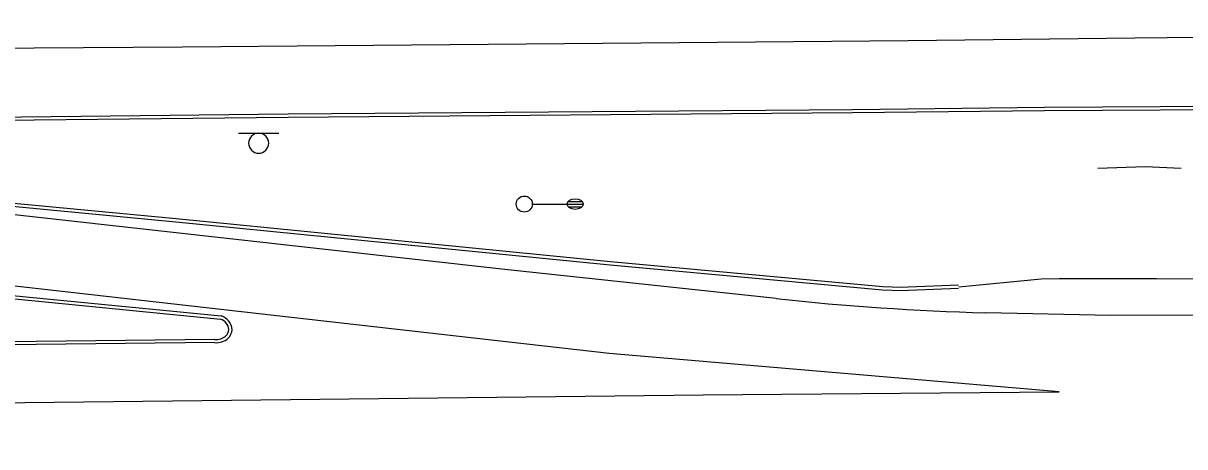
# Model space of a CAD drawing. Extents: x 2145380 to 2156929, y 139568 to 149130.
# Drawn here: x 2148288.5 to 2148505.3, y 143104 to 143183.1 of the extents above; entities that cross this region are included whole.
import ezdxf

# ---------------------------------------------------------------- set-up
doc = ezdxf.new("R2010")
doc.units = 0
for name, color, linetype in [('TOPO_Asphalt', 7, 'Continuous'), ('TOPO_Curb Back', 7, 'Continuous'), ('TOPO_Flowline', 7, 'Continuous'), ('TOPO_Light Pole', 7, 'Continuous'), ('TOPO_Sign', 7, 'Continuous')]:
    doc.layers.add(name, color=color, linetype=linetype)

# ---------------------------------------------------------------- blocks, each defined once
blk = doc.blocks.new('LP')
at = {"layer": 'TOPO_Light Pole'}
blk.add_line((3.81, 0), (20.32, 0), dxfattribs=at)
for points in [[(20.32, 0), (27.94, 0)], [(20.32, 0), (23.5, 0)], [(20.83, 1.27), (27.43, 1.27)], [(20.83, 1.27), (23.5, 1.27)], [(23.71, 1.27), (27.43, 1.27)], [(23.71, 0), (27.94, 0)], [(20.83, -1.27), (27.43, -1.27)], [(20.83, -1.27), (23.5, -1.27)], [(23.71, -1.27), (27.43, -1.27)]]:
    blk.add_lwpolyline(points, dxfattribs=at)
blk.add_circle((0, 0), 3.81, dxfattribs=at)
blk.add_ellipse((24.13, 0), major_axis=(3.81, 0), ratio=0.666667, dxfattribs=at)

msp = doc.modelspace()

# ---------------------------------------------------------------- linework, layer by layer
at = {"layer": 'TOPO_Asphalt'}
for points in [[(2148216.84, 143158.69), (2148184.37, 143167.11), (2148139.58, 143177.42), (2148189.05, 143177.78), (2148318.26, 143178.67), (2148453.68, 143179.86), (2148495.97, 143180.36), (2148592.79, 143181.36), (2148682.71, 143181.88), (2148794.65, 143183.07), (2148863.49, 143182.7), (2148938.54, 143181.62), (2149047.47, 143180.42), (2149160.93, 143178.65), (2149279.68, 143176.62), (2149348.44, 143174.22)], [(2148429.03, 143131.65), (2148378.42, 143137.06), (2148276.27, 143148.49), (2148263.69, 143149.97)], [(2147397.13, 143103.98), (2147411.84, 143104.13), (2147475.57, 143104.86), (2147548.39, 143105.44), (2147590.85, 143105.69), (2147732.6, 143106.91), (2147927.28, 143108.77), (2148080.91, 143110.18), (2148272.32, 143112.06), (2148415.46, 143113.65), (2148481.84, 143114.22), (2148397.92, 143121.39), (2148266.63, 143136.3), (2148211.56, 143145.56)], [(2148463.13, 143133.85), (2148478.5, 143135.31), (2148481.9, 143135.4), (2148500.06, 143135.42), (2148528.7, 143135.25), (2148552.95, 143134.87), (2148582.17, 143135), (2148608.72, 143135.18), (2148643.21, 143135.11), (2148680.2, 143135.25)], [(2148666.19, 143129.75), (2148638.01, 143129.58), (2148605.38, 143129.32), (2148562.94, 143128.96), (2148523.54, 143128.63), (2148491.49, 143128.52), (2148468.16, 143128.98)]]:
    msp.add_lwpolyline(points, dxfattribs=at)
msp.add_arc((2148481.91, 143622.23), 493.42, 263.8479, 268.4023, dxfattribs=at)
at = {"layer": 'TOPO_Curb Back'}
for points in [[(2148216.14, 143164.79), (2148255.01, 143165.23), (2148337.96, 143166.12), (2148443.32, 143166.97), (2148479.15, 143167.4), (2148522.33, 143167.63), (2148552.45, 143168.02), (2148576.27, 143168.24), (2148604.43, 143168.47), (2148636.21, 143168.69), (2148663.32, 143168.82)], [(2148216.16, 143164.19), (2148255.01, 143164.63), (2148337.97, 143165.52), (2148443.33, 143166.37), (2148479.16, 143166.8), (2148522.34, 143167.03), (2148552.46, 143167.42), (2148576.28, 143167.64), (2148604.44, 143167.87), (2148636.21, 143168.09), (2148663.32, 143168.22)], [(2148463.11, 143133.54), (2148453.74, 143133.17), (2148452.46, 143133.13), (2148448.92, 143133.25), (2148398.09, 143137.92), (2148345.93, 143143.06), (2148317.05, 143145.93), (2148270.16, 143150.38), (2148249.21, 143153.47), (2148232.77, 143156.48), (2148218.14, 143160.02), (2148216.35, 143160.76), (2148215, 143161.3)], [(2148463.09, 143134.14), (2148453.72, 143133.77), (2148452.46, 143133.73), (2148448.96, 143133.85), (2148398.15, 143138.52), (2148345.99, 143143.65), (2148317.11, 143146.53), (2148270.23, 143150.97), (2148249.31, 143154.06), (2148232.9, 143157.07), (2148218.32, 143160.59), (2148216.57, 143161.32), (2148215.31, 143161.82)], [(2148258.53, 143134.58), (2148276.19, 143132.65), (2148325.38, 143127.82)], [(2148258.6, 143135.18), (2148276.25, 143133.25), (2148325.51, 143128.41)], [(2148324.29, 143124.03), (2148257.55, 143123.28), (2148197.67, 143122.76), (2148042.86, 143121.3), (2147984.94, 143120.75), (2147881.01, 143119.87), (2147843.59, 143119.66), (2147753, 143118.85), (2147626.43, 143117.57), (2147575.85, 143117.07), (2147534.54, 143116.93), (2147485.82, 143116.51), (2147481.12, 143116.58), (2147434.04, 143115.95), (2147402.82, 143115.35), (2147393.35, 143115.26)], [(2148324.27, 143123.43), (2148257.55, 143122.68), (2148197.68, 143122.16), (2148042.87, 143120.7), (2147984.95, 143120.15), (2147881.02, 143119.27), (2147843.6, 143119.06), (2147753.01, 143118.25), (2147626.44, 143116.97), (2147575.86, 143116.47), (2147534.54, 143116.33), (2147485.82, 143115.91), (2147481.12, 143115.98), (2147434.05, 143115.35), (2147402.82, 143114.75), (2147393.55, 143114.67)]]:
    msp.add_lwpolyline(points, dxfattribs=at)
for centre, radius, start, end in [((2148324.61, 143125.63), 2.92, 4.1614, 72.1164), ((2148324.61, 143125.63), 2.32, 5.4674, 70.6096), ((2148324.79, 143126.12), 2.15, 317.6547, 352.7731), ((2148324.79, 143126.12), 2.75, 316.8137, 354.1668), ((2148324.56, 143126.83), 3.41, 265.0654, 310.7014), ((2148324.56, 143126.83), 2.81, 264.4986, 310.0369)]:
    msp.add_arc(centre, radius, start, end, dxfattribs=at)
at = {"layer": 'TOPO_Flowline'}
msp.add_lwpolyline([(2148489.11, 143156.02), (2148497.92, 143156.34), (2148504.62, 143155.98)], dxfattribs=at)
at = {"layer": 'TOPO_Sign'}
for points in [[(2148328.73, 143162.53), (2148336.22, 143162.53)], [(2148330.61, 143160.66), (2148330.61, 143160.66)], [(2148332.48, 143162.53), (2148332.48, 143162.53)], [(2148334.35, 143160.66), (2148334.35, 143160.66)], [(2148332.48, 143158.79), (2148332.48, 143158.79)]]:
    msp.add_lwpolyline(points, dxfattribs=at)
for start, end in [(90, 180), (180, 270), (360, 90), (270, 0)]:
    msp.add_arc((2148332.48, 143160.66), 1.87, start, end, dxfattribs=at)

# ---------------------------------------------------------------- block references
at = {"layer": 'TOPO_Light Pole', "xscale": 0.39370000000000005, "yscale": 0.3937000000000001}
msp.add_blockref('LP', (2148382.05, 143149.3), dxfattribs=at)

doc.saveas('drawing.dxf')
